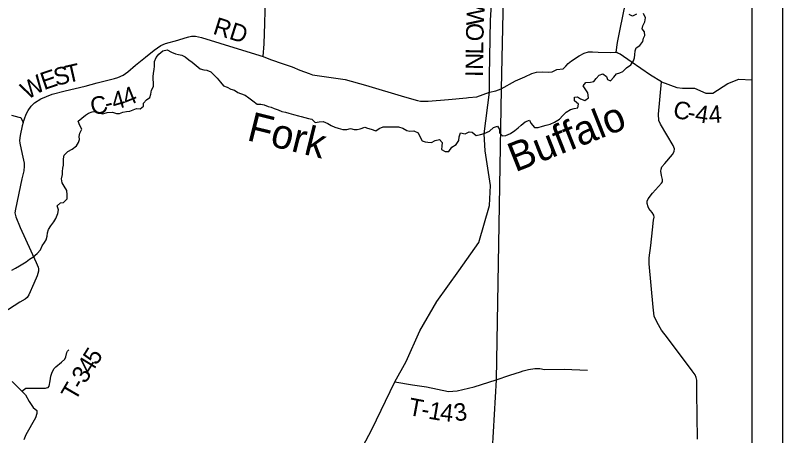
# Model space of a CAD drawing. Extents: x -22 to 431, y -18 to 160.
# Drawn here: x 6.515 to 9, y 17.007 to 18.37 of the extents above; entities that cross this region are included whole.
import ezdxf

# ---------------------------------------------------------------- set-up
doc = ezdxf.new("R2010")
doc.units = 0
for name, color, linetype in [('GM_X_Adjacent_County_Text', 7, 'Continuous'), ('GM_X_City_Street', 7, 'Continuous'), ('GM_X_City_Street_Text', 7, 'Continuous'), ('GM_X_County_Road', 7, 'Continuous'), ('GM_X_Major_River', 7, 'Continuous'), ('GM_X_Major_River_Text', 7, 'Continuous'), ('GM_X_Minor_River', 7, 'Continuous'), ('GM_X_Minor_River_Text', 7, 'Continuous'), ('GM_X_Rail_Line', 7, 'Continuous'), ('GM_X_Section', 7, 'Continuous')]:
    doc.layers.add(name, color=color, linetype=linetype)

msp = doc.modelspace()

# ---------------------------------------------------------------- linework, layer by layer
at = {"layer": 'GM_X_Adjacent_County_Text'}
for points in [[(6.5398, 18.0225), (6.5446, 18.0343), (6.5502, 18.0499), (6.5562, 18.0617), (6.5663, 18.0758), (6.5765, 18.0861), (6.5977, 18.0995), (6.6336, 18.1146), (6.676, 18.1255), (6.7408, 18.14), (6.7798, 18.1505), (6.8354, 18.1646), (6.8464, 18.1681), (6.8645, 18.1762), (6.8789, 18.1865), (6.9041, 18.2087), (6.9362, 18.2347), (6.9649, 18.2573), (6.9864, 18.2723), (7.0008, 18.2781), (7.0413, 18.2897), (7.0647, 18.2971), (7.0768, 18.3002), (7.0856, 18.3018), (7.0981, 18.3019), (7.1174, 18.2979), (7.2368, 18.2611), (7.317, 18.2363), (7.3414, 18.2266), (7.3821, 18.2124), (7.4118, 18.2024), (7.4365, 18.1923), (7.4662, 18.1808), (7.4776, 18.177), (7.5076, 18.1723), (7.5827, 18.1615), (7.6485, 18.143), (7.7747, 18.1059), (7.8169, 18.0933), (7.8272, 18.0911), (7.8515, 18.0912), (7.9182, 18.0974), (7.9755, 18.1026), (7.983, 18.1033)], [(7.983, 18.1033), (8.0092, 18.1056), (8.05, 18.1207), (8.0708, 18.1247), (8.0882, 18.1318), (8.1343, 18.158), (8.165, 18.1701), (8.1878, 18.1816), (8.2022, 18.1856), (8.2225, 18.1864), (8.2432, 18.1856), (8.2532, 18.1871), (8.269, 18.1941), (8.2888, 18.1968), (8.2979, 18.2052), (8.3058, 18.2136), (8.3163, 18.2228), (8.3405, 18.2381), (8.3575, 18.247), (8.3715, 18.2513), (8.384, 18.2517), (8.4026, 18.2503), (8.441, 18.2495), (8.4611, 18.2507)], [(8.6078, 18.1539), (8.6576, 18.136), (8.6755, 18.1339), (8.7149, 18.1334), (8.7511, 18.1177), (8.7739, 18.1179), (8.8229, 18.149), (8.8577, 18.1629), (8.9, 18.1603)], [(6.5024, 18.0457), (6.526, 18.0402), (6.5325, 18.0387), (6.5398, 18.0225), (6.5368, 18.0118), (6.5299, 17.9799), (6.5285, 17.9643), (6.5297, 17.9552), (6.5367, 17.92), (6.543, 17.8904), (6.5435, 17.8806), (6.5424, 17.8654), (6.5358, 17.8399), (6.5153, 17.7411), (6.5131, 17.7297), (6.5166, 17.7164), (6.5309, 17.6824), (6.5825, 17.5681), (6.5887, 17.5537), (6.5899, 17.5477), (6.5895, 17.5401), (6.5859, 17.5249), (6.5743, 17.5005), (6.5582, 17.4636), (6.553, 17.4556), (6.5462, 17.4494), (6.5288, 17.4398), (6.4737, 17.4042)], [(6.5049, 17.1831), (6.5362, 17.1519), (6.5473, 17.1398), (6.5596, 17.1182), (6.5726, 17.099), (6.584, 17.0891), (6.584, 17.0787), (6.5799, 17.0647), (6.549, 17.0104), (6.5418, 16.9938)]]:
    msp.add_lwpolyline(points, dxfattribs=at)
at = {"layer": 'GM_X_County_Road'}
msp.add_lwpolyline([(7.7804, 17.2477), (7.7806, 17.248), (7.825, 17.347), (7.8796, 17.4426), (7.9513, 17.5416), (8.0162, 17.6337), (8.0503, 17.7532), (8.0537, 17.8181), (8.0367, 17.9307), (8.0333, 17.9853), (8.05, 18.1207)], dxfattribs=at)
at = {"layer": 'GM_X_Major_River_Text'}
for p, q in [((8.1138, 19.3678), (8.0882, 18.1318)), ((8.0882, 18.1318), (8.0724, 17.1882)), ((8.0724, 17.1882), (8.0591, 16.9634))]:
    msp.add_line(p, q, dxfattribs=at)
at = {"layer": 'GM_X_Minor_River'}
for points in [[(8.1536, 18.0133), (8.1656, 18.0248), (8.1799, 18.0303), (8.1846, 18.0201), (8.1961, 18.0061), (8.2078, 18.0066), (8.2222, 18.0106), (8.2339, 18.0137), (8.2467, 18.0169), (8.261, 18.0235), (8.2768, 18.0331), (8.2877, 18.045), (8.2993, 18.0554), (8.3125, 18.0642), (8.3242, 18.0677), (8.3367, 18.0698), (8.3388, 18.0823), (8.3254, 18.0932), (8.3257, 18.1049), (8.3359, 18.1054), (8.3455, 18.0987), (8.3588, 18.0935), (8.3708, 18.1023), (8.3691, 18.1186), (8.3622, 18.1288), (8.3541, 18.1412), (8.3623, 18.1519), (8.3775, 18.1536), (8.388, 18.1556), (8.3955, 18.1652), (8.4056, 18.1755), (8.4177, 18.1798), (8.4299, 18.1712), (8.4327, 18.1614), (8.4429, 18.1573), (8.453, 18.1699), (8.4616, 18.1799), (8.4722, 18.1834), (8.4824, 18.188), (8.4944, 18.1992), (8.5083, 18.2092), (8.5165, 18.2221), (8.5202, 18.2317), (8.5216, 18.2423), (8.5226, 18.2552), (8.5259, 18.2647), (8.5372, 18.2724), (8.5473, 18.2854), (8.5498, 18.2953), (8.5535, 18.3048), (8.5526, 18.3166), (8.5446, 18.3263), (8.5467, 18.3362), (8.5538, 18.3488), (8.5556, 18.3617), (8.5494, 18.3757)], [(8.5263, 18.3735), (8.5142, 18.367), (8.5032, 18.3722)], [(6.5036, 17.5434), (6.5149, 17.55), (6.5281, 17.5581), (6.5394, 17.5639), (6.5499, 17.5708), (6.5608, 17.5789), (6.571, 17.5862), (6.5853, 17.5981), (6.5961, 17.6096), (6.6013, 17.6222), (6.6088, 17.6329), (6.6151, 17.6424), (6.6173, 17.6534), (6.619, 17.6652), (6.622, 17.6755), (6.6302, 17.6869), (6.6399, 17.7003), (6.6458, 17.7117), (6.6525, 17.727), (6.6546, 17.7395), (6.6507, 17.7527), (6.6612, 17.7623), (6.671, 17.7632), (6.6823, 17.7751), (6.6825, 17.7883), (6.682, 17.8024), (6.6728, 17.8163), (6.6666, 17.8265), (6.6646, 17.8397), (6.6675, 17.8538), (6.6677, 17.8636), (6.6688, 17.8746), (6.6706, 17.8845), (6.6712, 17.8944), (6.6711, 17.905), (6.6733, 17.9164), (6.6845, 17.9283), (6.6988, 17.936), (6.7127, 17.9471), (6.719, 17.9574), (6.7223, 17.9673), (6.7215, 17.9768), (6.7236, 17.9882), (6.7303, 18.0008), (6.7241, 18.0132), (6.7183, 18.0265), (6.7303, 18.0364), (6.742, 18.0457), (6.7521, 18.0522), (6.7638, 18.0569), (6.7778, 18.0582), (6.7885, 18.0526), (6.7984, 18.0504), (6.8123, 18.0547), (6.8297, 18.056), (6.8423, 18.0516), (6.8521, 18.0521), (6.8627, 18.056), (6.8744, 18.0584), (6.8857, 18.0592), (6.8963, 18.0631), (6.9069, 18.0678), (6.9194, 18.0668), (6.9299, 18.0749), (6.9294, 18.0847), (6.9399, 18.0954), (6.9508, 18.1039), (6.9537, 18.1138), (6.9562, 18.1275), (6.9618, 18.1389), (6.9624, 18.1518), (6.9612, 18.1616), (6.9615, 18.1711), (6.9625, 18.181), (6.9646, 18.195), (6.9653, 18.2045), (6.9651, 18.2197), (6.9711, 18.233), (6.9797, 18.2441), (6.9928, 18.2549), (7.006, 18.2577), (7.0201, 18.2506), (7.0334, 18.2447)], [(7.0334, 18.2447), (7.0429, 18.2425), (7.0535, 18.2407), (7.0653, 18.2351), (7.0764, 18.2261), (7.0871, 18.2183), (7.1004, 18.207), (7.1138, 18.1966), (7.1248, 18.1933), (7.1347, 18.1926), (7.1484, 18.187), (7.1572, 18.1773), (7.1686, 18.1664), (7.1794, 18.1536), (7.1886, 18.1416), (7.2004, 18.1368), (7.2129, 18.1308), (7.2251, 18.1275), (7.235, 18.1197), (7.2445, 18.1167), (7.259, 18.1108), (7.2712, 18.1026), (7.2841, 18.0929), (7.2975, 18.0816), (7.3104, 18.0817), (7.3206, 18.0796), (7.3332, 18.0744), (7.343, 18.0718), (7.3533, 18.0674), (7.3655, 18.0633), (7.3784, 18.0582), (7.3902, 18.0556), (7.4008, 18.0531), (7.4156, 18.0487), (7.4315, 18.0439), (7.441, 18.0417), (7.4524, 18.0388), (7.4646, 18.0351), (7.4748, 18.0334), (7.4863, 18.0229), (7.4991, 18.0245), (7.5116, 18.0258), (7.5272, 18.0187), (7.5375, 18.0131), (7.5497, 18.0072), (7.5607, 18.0039), (7.5759, 18.0002), (7.5884, 17.9992), (7.6001, 18.0028), (7.6126, 18.0002), (7.6221, 17.9992), (7.6319, 18.0016), (7.6462, 18.007), (7.6557, 18.0045), (7.6668, 18.0008), (7.6823, 17.9956), (7.6936, 18.003), (7.7061, 18.0088), (7.7227, 18.0089), (7.7333, 18.0079), (7.7462, 18.0084), (7.7557, 18.0081), (7.7693, 18.0041), (7.7823, 17.9963), (7.7922, 17.9941), (7.8054, 17.9957), (7.8191, 17.9894), (7.8249, 17.9766), (7.8319, 17.9634), (7.8417, 17.9601), (7.8512, 17.9587), (7.863, 17.958), (7.875, 17.9646), (7.8886, 17.9678), (7.8967, 17.9572), (7.8964, 17.9459), (7.8954, 17.9352), (7.9064, 17.9281), (7.9193, 17.9286), (7.929, 17.9424), (7.9422, 17.9512), (7.9507, 17.9642), (7.9521, 17.9756), (7.9562, 17.9885), (7.9717, 17.9857), (7.9845, 17.9926), (7.994, 17.9912), (8.007, 17.98), (8.021, 17.9835), (8.0331, 17.9863), (8.05, 17.9948), (8.0639, 18.0059), (8.0764, 18.0106), (8.0833, 17.9997), (8.083, 17.9887), (8.093, 17.9793), (8.1032, 17.9806), (8.1183, 17.9872), (8.1329, 17.9964), (8.1438, 18.0052), (8.1536, 18.0133)]]:
    msp.add_lwpolyline(points, dxfattribs=at)
at = {"layer": 'GM_X_Minor_River_Text'}
for points in [[(8.05, 18.1207), (8.0508, 18.1739), (8.0537, 18.3538), (8.0751, 18.6981), (8.0859, 18.8219), (8.0797, 18.8507), (8.0629, 18.8624), (8.0423, 18.8721), (8.0195, 18.8795), (8.0111, 18.8832), (8.0069, 18.8856), (8.0043, 18.887), (8.004, 18.8905)], [(7.317, 18.2363), (7.3206, 18.2775), (7.3225, 18.3431), (7.3241, 18.3845), (7.3256, 18.43), (7.328, 18.4778), (7.3279, 18.493), (7.3297, 18.5044), (7.3349, 18.5131), (7.3607, 18.5584), (7.4046, 18.6319), (7.4034, 18.6391), (7.4052, 18.6501), (7.3915, 18.6645), (7.3837, 18.6912), (7.3836, 18.6915)], [(6.5362, 17.1519), (6.5484, 17.1609), (6.5556, 17.1613), (6.612, 17.1613), (6.6162, 17.1621), (6.6207, 17.1636), (6.6241, 17.1675), (6.6274, 17.1853), (6.63, 17.1997), (6.6329, 17.2096), (6.6396, 17.2241), (6.6457, 17.2306), (6.6645, 17.2455), (6.675, 17.255), (6.6788, 17.2623), (6.681, 17.2763), (6.6832, 17.2809), (6.6877, 17.2859)], [(7.6344, 16.9615), (7.6399, 16.9718), (7.6695, 17.0273), (7.7442, 17.1816), (7.7801, 17.2471), (7.7804, 17.2477)], [(8.1508, 17.2145), (8.1592, 17.2172), (8.1769, 17.2221), (8.1975, 17.2244), (8.2133, 17.2244), (8.2283, 17.2217), (8.2926, 17.2232), (8.3677, 17.2195)], [(7.7442, 17.1816), (7.8007, 17.1715), (7.8462, 17.1654), (7.9177, 17.1504), (7.9462, 17.153), (8.0007, 17.1654), (8.0724, 17.1882), (8.1168, 17.2033), (8.1508, 17.2145)]]:
    msp.add_lwpolyline(points, dxfattribs=at)
at = {"layer": 'GM_X_Rail_Line'}
msp.add_lwpolyline([(8.7247, 16.9957), (8.7221, 17.1471), (8.7218, 17.1869), (8.7202, 17.1953), (8.7167, 17.2047), (8.7068, 17.2172), (8.6267, 17.3248), (8.6072, 17.3493), (8.5937, 17.3743), (8.5837, 17.3947), (8.5801, 17.4235), (8.5681, 17.5638), (8.5675, 17.5839), (8.5726, 17.6238), (8.5783, 17.6744), (8.5822, 17.7059), (8.5837, 17.7158), (8.5825, 17.7222), (8.5775, 17.7305), (8.5664, 17.7441), (8.5645, 17.749), (8.5613, 17.7596), (8.5613, 17.7672), (8.5643, 17.7748), (8.5789, 17.7928), (8.6079, 17.826), (8.6105, 17.8306), (8.6105, 17.8378), (8.6073, 17.8503), (8.6057, 17.8647), (8.6061, 17.8711), (8.609, 17.8791), (8.6188, 17.8894), (8.6436, 17.9192), (8.6481, 17.9287), (8.6496, 17.9375), (8.6453, 17.9481), (8.6042, 18.0172), (8.5985, 18.029), (8.5979, 18.0494), (8.6078, 18.1539), (8.572, 18.1764), (8.5098, 18.2192), (8.474, 18.2436), (8.466, 18.2474), (8.4611, 18.2507), (8.4646, 18.2815), (8.4742, 18.3248), (8.4998, 18.4525)], dxfattribs=at)
at = {"layer": 'GM_X_Section'}
for p, q in [((9, 21), (9, 14)), ((8.9, 20.9), (8.9, 14.1))]:
    msp.add_line(p, q, dxfattribs=at)

# ---------------------------------------------------------------- texts
at = {"layer": 'GM_X_City_Street'}
for s, height, rotation, p in [('RD', 0.05682, 342.4992, (7.1517, 18.3108)), ('E', 0.0568, 18.874, (6.6076, 18.127)), ('S', 0.0568, 14.1999, (6.6467, 18.1404)), ('T', 0.0568, 12.7566, (6.6835, 18.1497)), ('W', 0.0568, 30.5301, (6.5537, 18.0948)), ('4', 0.0568, 15.9741, (6.835, 18.0626)), ('4', 0.0568, 22.0714, (6.8749, 18.0743)), ('C', 0.0568, 14.4215, (6.7656, 18.0446)), ('-', 0.0568, 14.7411, (6.8111, 18.0563)), ('C', 0.0568, 348.4428, (8.642, 18.0393)), ('4', 0.0568, 351.4567, (8.7139, 18.025)), ('4', 0.0568, 4.3156, (8.7624, 18.0193)), ('-', 0.0568, 349.0601, (8.6884, 18.0298))]:
    msp.add_text(s, height=height, rotation=rotation, dxfattribs=at).set_placement(p)
at = {"layer": 'GM_X_City_Street_Text'}
for s, rotation, p in [('W', 87.0798, (8.0318, 18.3349)), ('O', 89.0309, (8.031, 18.2854)), ('L', 89.2251, (8.0304, 18.243)), ('N', 89.224, (8.0297, 18.193)), ('I', 89.2271, (8.0294, 18.1696)), ('5', 57.6653, (6.7779, 17.2329)), ('4', 58.4392, (6.7597, 17.2032)), ('3', 59.1674, (6.7419, 17.1733)), ('T', 59.8889, (6.7089, 17.1166)), ('-', 59.6936, (6.7302, 17.1533)), ('T', 349.3448, (7.7845, 17.0749)), ('1', 350.2611, (7.8502, 17.0627)), ('4', 353.6365, (7.8883, 17.0562)), ('3', 8.9728, (7.9396, 17.0527)), ('-', 349.5335, (7.8264, 17.067))]:
    msp.add_text(s, height=0.0568, rotation=rotation, dxfattribs=at).set_placement(p)
at = {"layer": 'GM_X_Major_River'}
for s, rotation, p in [('Buffalo', 21.6171, (8.1338, 17.8605)), ('Fork', 346.117, (7.2615, 17.9658))]:
    msp.add_text(s, height=0.09469, rotation=rotation, dxfattribs=at).set_placement(p)

doc.saveas('drawing.dxf')
